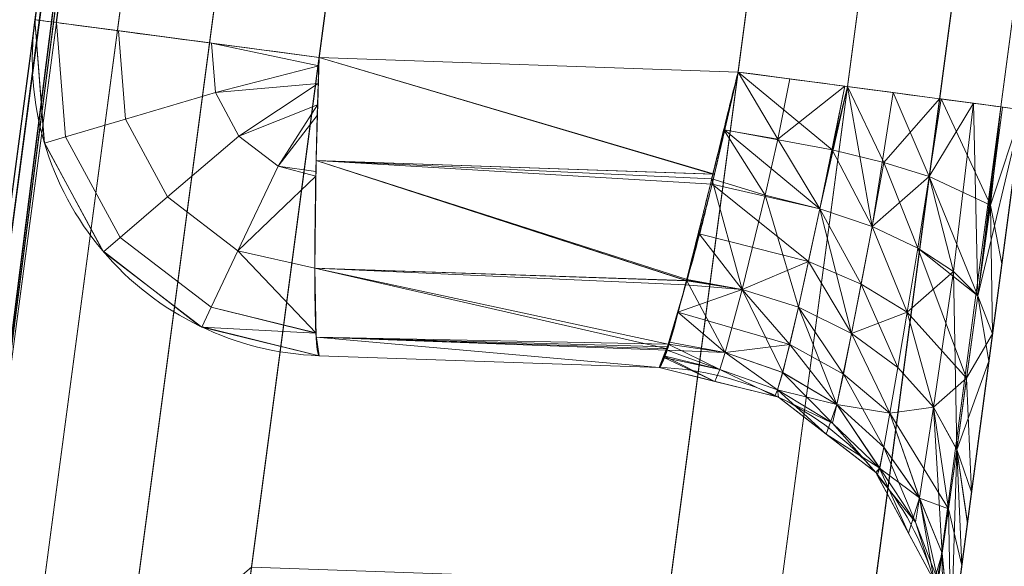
# Model space of a CAD drawing. Header units: millimetres. Extents: x -72 to 72, y -145 to 145.
# Tile 297 of 522: x -55.843 to -54.849, y 15.851 to 16.403. Entities that reach past the tile are written whole.
import ezdxf

# ---------------------------------------------------------------- set-up
doc = ezdxf.new("R2010")
doc.units = ezdxf.units.MM
doc.layers.add('1', color=7, linetype='CONTINUOUS')

msp = doc.modelspace()

# ---------------------------------------------------------------- linework, layer by layer
at = {"layer": '1', "color": 163, "linetype": 'Continuous', "lineweight": 13}
for p, q in [((-56.00922, 7.43084, -15.8119), (-52.15257, 36.5, -15.77824)), ((-52.15257, 36.5, -40.22176), (-56.00922, 7.43084, -40.1881)), ((-55.11141, 21.80146, -31.84225), (-55.95125, 15.47122, -31.84225)), ((-55.93935, 15.56095, -23.49908), (-55.11141, 21.80146, -23.49908)), ((-54.39769, 21.7783, -32.1569), (-55.19451, 15.77237, -32.1569)), ((-55.18612, 15.83563, -23.18443), (-54.39769, 21.7783, -23.18443)), ((-55.61932, 15.77237, -32.14206), (-54.82448, 21.7634, -32.14206)), ((-54.82448, 21.7634, -23.19927), (-55.60897, 15.8504, -23.19927)), ((-54.90758, 15.73431, -32.45671), (-54.11077, 21.74023, -32.45671)), ((-54.11077, 21.74023, -22.88462), (-54.89919, 15.79756, -22.88462)), ((-55.95125, 15.47122, -30.6951), (-55.44593, 19.28006, -30.6951)), ((-55.44593, 19.28006, -24.5494), (-55.93935, 15.56095, -24.5494)), ((-55.159, 19.24199, -30.39529), (-55.61932, 15.77237, -30.39529)), ((-55.60897, 15.8504, -24.84921), (-55.159, 19.24199, -24.84921)), ((-55.54066, 16.36524, -28.3256), (-55.159, 19.24199, -28.3256)), ((-55.159, 19.24199, -26.83152), (-55.54066, 16.36524, -26.83152)), ((-55.19451, 15.77237, -30.38045), (-54.73615, 19.22722, -30.38045)), ((-54.73615, 19.22722, -24.86405), (-55.18612, 15.83563, -24.86405)), ((-54.73615, 19.22722, -28.34043), (-55.11781, 16.35048, -28.34043)), ((-55.11781, 16.35048, -26.81669), (-54.73615, 19.22722, -26.81669)), ((-54.44922, 19.18916, -30.08064), (-54.90758, 15.73431, -30.08064)), ((-54.89919, 15.79756, -25.16386), (-54.44922, 19.18916, -25.16386)), ((-55.11781, 16.35048, -28.34043), (-55.54066, 16.36524, -28.3256)), ((-55.54066, 16.36524, -26.83152), (-55.11781, 16.35048, -26.81669)), ((-55.19737, 16.05205, -27.11929), (-55.54066, 16.06404, -27.13133)), ((-55.54066, 16.06404, -27.13133), (-55.54066, 16.06404, -28.02578)), ((-55.54066, 16.06404, -28.02578), (-55.19737, 16.05205, -28.03783)), ((-55.19737, 16.05205, -28.03783), (-55.19737, 16.05205, -27.11929))]:
    msp.add_line(p, q, dxfattribs=at)
at = {"layer": '1', "color": 163, "linetype": 'Continuous', "lineweight": 13, "extrusion": (0, 0, -1)}
for centre, radius in [((0, 0, 144.00463), 61.01805), ((0, 0, 147), 60.91421), ((0, 0, 145), 60), ((0, 0, 146), 59.5), ((0, 0, 124.36979), 56.39529)]:
    msp.add_circle(centre, radius, dxfattribs=at)
at = {"layer": '1', "color": 163, "linetype": 'Continuous', "lineweight": 13}
for centre, radius in [((0, 0, -145), 60.44338), ((0, 0, -146.70711), 60.20711), ((0, 0, -146), 60)]:
    msp.add_circle(centre, radius, dxfattribs=at)
for centre, radius, start, end in [((0, 0, -142.50508), 63.56377, 137.72131, 170.379145), ((-55.20784, 15.75223, -28.03783), 0.3, 352.44261, 88), ((-55.20784, 15.75223, -27.11929), 0.3, 352.44261, 88)]:
    msp.add_arc(centre, radius, start, end, dxfattribs=at)
at = {"layer": '1', "color": 163, "linetype": 'Continuous', "lineweight": 13, "extrusion": (0, 0, -1)}
for centre in [(55.5302, 16.36385, 28.02578), (55.5302, 16.36385, 27.13133)]:
    msp.add_arc(centre, 0.3, 272, 7.55739, dxfattribs=at)
at = {"layer": '1', "color": 163, "linetype": 'Continuous', "lineweight": 13, "extrusion": (0.131519, 0.991314, -2.08648e-16)}
for centre, start, end in [((57.2, -28.02578, 8.91842), 272.01753, 0), ((56.8, -26.51687, 8.9594), 180, 267.98247)]:
    msp.add_arc(centre, 0.3, start, end, dxfattribs=at)
at = {"layer": '1', "color": 163, "linetype": 'Continuous', "lineweight": 13, "extrusion": (-0.131519, -0.991314, -1.94853e-16)}
msp.add_arc((-57.2, -27.13133, -8.91842), 0.3, 92.01753, 180, dxfattribs=at)
at = {"layer": '1', "color": 163, "linetype": 'Continuous', "lineweight": 13, "extrusion": (-0.998777, 0.034878, 0.03504)}
msp.add_arc((-14.41591, -29.97318, 55.051), 0.3, 269.80466, 360, dxfattribs=at)
at = {"layer": '1', "color": 163, "linetype": 'Continuous', "lineweight": 13, "extrusion": (-0.998777, 0.034878, -0.03504)}
msp.add_arc((-14.41591, -25.15007, 56.98371), 0.3, 0, 90.19534, dxfattribs=at)
at = {"layer": '1', "color": 163, "linetype": 'Continuous', "lineweight": 13, "extrusion": (-0.131519, -0.991314, -1.1263e-14)}
msp.add_arc((-56.8, -28.64025, -8.9594), 0.3, 0, 87.98247, dxfattribs=at)
at = {"layer": '1', "color": 163, "linetype": 'Continuous', "lineweight": 13, "extrusion": (-0.991314, 0.131519, -1.38778e-17)}
for centre, major_axis, start_param, end_param in [((-54.83116, 16.31037, -28.03987), (-0.07459, -0.56225, 0.20534), 4.363315, 5.937521), ((-54.83116, 16.31037, -27.11724), (-0.07459, -0.56225, -0.20534), 0.345665, 1.91987)]:
    msp.add_ellipse(centre, major_axis=major_axis, ratio=0.994688, start_param=start_param, end_param=end_param, dxfattribs=at)
at = {"layer": '1', "color": 163, "linetype": 'Continuous', "lineweight": 13}
for points, knots in [([(-55.85495, 7.40745, -13.2876), (-55.82645, 7.57732, -13.23982), (-55.76854, 7.9149, -13.13734), (-55.6492, 8.58291, -12.91187), (-55.43158, 9.73691, -12.47957), (-55.09527, 11.35428, -11.79578), (-54.6482, 13.26388, -10.92701), (-54.15584, 15.14867, -10.02887), (-53.61637, 17.01449, -9.1185), (-53.02914, 18.86358, -8.2035), (-52.39393, 20.69768, -7.29037), (-51.71059, 22.51872, -6.38596), (-50.97869, 24.32681, -5.49349), (-49.93589, 26.71751, -4.31984), (-48.50419, 29.66625, -2.89087), (-46.57229, 33.13358, -1.25785), (-45.1344, 35.38883, -0.24202), (-44.37605, 36.50001, 0.24292)], [0, 0, 0, 0, 0.015625, 0.03125, 0.0625, 0.125, 0.1875, 0.25, 0.3125, 0.375, 0.4375, 0.5, 0.5625, 0.625, 0.75, 0.875, 1, 1, 1, 1]), ([(-51.58128, 36.4999, -45.00716), (-51.65224, 36.23769, -44.85745), (-51.78978, 35.70877, -44.56354), (-51.9829, 34.89774, -44.15052), (-52.16288, 34.06316, -43.77744), (-52.30136, 33.34414, -43.52136), (-52.40472, 32.75228, -43.36463), (-52.50019, 32.16552, -43.24975), (-52.56697, 31.70606, -43.20913), (-52.60983, 31.38293, -43.20913), (-52.65268, 31.06006, -43.20862), (-52.73428, 30.44508, -43.20783), (-52.97701, 28.6155, -43.20576), (-53.3442, 25.84808, -43.20233), (-53.83378, 22.15817, -43.19788), (-54.32335, 18.46827, -43.19342), (-54.81293, 14.77837, -43.18891), (-55.22087, 11.70344, -43.18546), (-55.54733, 9.24352, -43.18197), (-55.71051, 8.01355, -43.18051), (-55.79205, 7.39856, -43.18016)], [0, 0, 0, 0, 0.03125, 0.0625, 0.09375, 0.125, 0.140625, 0.15625, 0.185938, 0.1875, 0.189062, 0.21875, 0.25, 0.375, 0.5, 0.625, 0.75, 0.875, 0.9375, 1, 1, 1, 1]), ([(-56.5, 0, 18.81482), (-56.5, 0.85253, 18.81482), (-56.43969, 2.55754, 18.79919), (-56.08016, 5.94974, 18.70925), (-55.18827, 10.12383, 18.49387), (-53.45218, 14.92967, 18.08973), (-51.11648, 19.46228, 17.55493), (-48.25431, 23.65957, 16.89615), (-44.94083, 27.49542, 16.14452), (-41.24778, 30.94825, 15.33191), (-38.57396, 32.99249, 14.75639), (-37.19421, 33.94961, 14.46203)], [0, 0, 0, 0, 0.0625, 0.125, 0.25, 0.375, 0.5, 0.625, 0.75, 0.875, 1, 1, 1, 1]), ([(-43.49406, 28.81303, 9.62045), (-43.92215, 28.4025, 9.2513), (-44.75405, 27.57479, 8.49252), (-46.32434, 25.89358, 6.90504), (-48.11792, 23.74553, 4.81046), (-49.69541, 21.5428, 2.60286), (-50.83088, 19.75379, 0.78043), (-51.61967, 18.40079, -0.61265), (-52.34854, 17.03389, -2.02456), (-53.01897, 15.65157, -3.45037), (-53.59199, 14.34418, -4.80079), (-53.96342, 13.40865, -5.76993), (-54.17204, 12.85176, -6.34834), (-54.3767, 12.29306, -6.92639), (-54.70502, 11.34015, -7.89423), (-55.12465, 9.9612, -9.22974), (-55.45618, 8.68664, -10.37814), (-55.66777, 7.74677, -11.13128), (-55.78349, 7.18822, -11.53517), (-55.83992, 6.89855, -11.72214), (-55.86788, 6.75016, -11.80996)], [0, 0, 0, 0, 0.0625, 0.125, 0.25, 0.375, 0.4375, 0.5, 0.5625, 0.625, 0.6875, 0.738281, 0.75, 0.761719, 0.8125, 0.875, 0.9375, 0.96875, 0.984375, 1, 1, 1, 1])]:
    msp.add_open_spline(points, degree=3, knots=knots, dxfattribs=at)
for points in [[(-55.11781, 16.35048, -28.34043), (-55.12231, 16.33101, -28.34036), (-55.13122, 16.2921, -28.33635), (-55.1443, 16.23594, -28.31908), (-55.15704, 16.1842, -28.29106), (-55.16959, 16.13884, -28.25354), (-55.18058, 16.10143, -28.20766), (-55.18881, 16.07331, -28.15506), (-55.1945, 16.05597, -28.09768), (-55.19667, 16.05202, -28.05779), (-55.19737, 16.05205, -28.03783)], [(-55.19737, 16.05205, -27.11929), (-55.19667, 16.05202, -27.09933), (-55.19417, 16.05595, -27.05946), (-55.18791, 16.07324, -27.00212), (-55.17982, 16.10135, -26.9495), (-55.17015, 16.13895, -26.90349), (-55.1587, 16.18455, -26.86591), (-55.14592, 16.23632, -26.83797), (-55.13229, 16.29236, -26.82077), (-55.1227, 16.33111, -26.81677), (-55.11781, 16.35048, -26.81669)]]:
    msp.add_open_spline(points, degree=3, dxfattribs=at)
for points in [[(-70.21337, 46.85711, -147), (-64.8, 0, -147), (-60.91421, 0, -147), (-55.6479, 24.77604, -147)], [(-56.89024, 41.52245, -163), (-52.44119, 40.07687, -163), (-55.84103, -40.98786, -163), (-62.3, 0, -163)], [(-51.26524, -40.01524, -163), (-55.84103, -40.98786, -163), (-52.44119, 40.07687, -163)], [(-54.11678, 14.93555, -10.0386), (-52.15257, 36.5, -15.77824), (-56.00922, 7.43084, -15.8119)], [(-54.00697, 20.85279, -43.1963), (-56.00922, 7.43084, -40.1881), (-52.15257, 36.5, -40.22176)], [(-56.00922, 7.43084, -15.8119), (-52.15257, 36.5, -15.77824), (-55.15611, 13.86105, -22.9419), (-55.19018, 13.60427, -22.88462)], [(-55.72726, 9.55609, -32.51549), (-55.69746, 9.78065, -32.38439), (-52.15257, 36.5, -40.22176), (-56.00922, 7.43084, -40.1881)], [(-52.15257, 36.5, -40.22176), (-55.69746, 9.78065, -32.38439), (-55.38908, 12.10504, -32.3999), (-55.3554, 12.35897, -32.45671)], [(-52.15257, 36.5, -40.22176), (-55.3554, 12.35897, -32.45671), (-55.19018, 13.60427, -32.45671)], [(-55.19018, 13.60427, -32.45671), (-55.16926, 13.76197, -32.43579), (-52.15257, 36.5, -40.22176)], [(-55.16926, 13.76197, -32.43579), (-55.1386, 13.99304, -32.31465), (-52.15257, 36.5, -40.22176)], [(-52.15257, 36.5, -15.77824), (-55.12889, 14.06624, -23.10051), (-55.15611, 13.86105, -22.9419)], [(-52.15257, 36.5, -40.22176), (-55.1386, 13.99304, -32.31465), (-54.94155, 15.47833, -32.39945), (-54.90758, 15.73431, -32.45671)], [(-54.89919, 15.79756, -22.88462), (-54.91982, 15.6421, -22.90527), (-55.12889, 14.06624, -23.10051), (-52.15257, 36.5, -15.77824)], [(-52.15257, 36.5, -40.22176), (-54.90758, 15.73431, -32.45671), (-54.11077, 21.74023, -32.45671)], [(-52.15257, 36.5, -15.77824), (-54.11077, 21.74023, -22.88462), (-54.89919, 15.79756, -22.88462)], [(-48.70857, 35.38885, -146.7071), (-58.89144, 12.51776, -146.7071), (-58.19978, 12.37075, -146), (-48.13651, 34.97322, -146)], [(-48.54102, 35.26711, -145), (-48.54102, 35.26711, -146), (-58.68886, 12.4747, -146), (-58.68886, 12.4747, -145)], [(-55.04784, 31.78189, -142.50508), (-54.2181, 31.30283, -142.67991), (-61.03601, 13.93107, -142.67991), (-61.9701, 14.14427, -142.50508)], [(-61.03601, 13.93107, -142.67991), (-54.2181, 31.30283, -142.67991), (-53.37788, 30.81774, -143.2514), (-60.09014, 13.71518, -143.2514)], [(-59.4882, 13.57779, -144.00463), (-60.09014, 13.71518, -143.2514), (-53.37788, 30.81774, -143.2514), (-52.84319, 30.50903, -144.00463)], [(-60.68379, 6.37812, -144.00463), (-52.84319, 30.50903, -144.00463), (-52.3455, 30.22169, -145), (-60.11226, 6.31805, -145)], [(-48.83975, 28.19764, -124.36979), (-63.87515, 24.81897, -124.58156), (-63.02555, 11.36565, -124.52)], [(-63.02555, 11.36565, -124.52), (-55.53851, 9.79294, -124.36979), (-48.83975, 28.19764, -124.36979)], [(-58.68886, 12.4747, -146), (-54.81273, 24.4042, -146), (-54.35595, 24.20083, -146), (-58.19978, 12.37075, -146)], [(-55.11141, 21.80146, -31.84225), (-55.95125, 15.47122, -31.84225), (-55.95128, 15.47099, -31.83029)], [(-55.95128, 15.47099, -31.83029), (-55.95128, 15.47099, -30.70706), (-55.44592, 19.28006, -30.6951), (-55.11141, 21.80146, -31.84225)], [(-55.94466, 15.47901, -31.89948), (-55.95125, 15.47122, -31.84225), (-55.11141, 21.80146, -31.84225)], [(-55.92573, 15.49752, -31.95461), (-55.94466, 15.47901, -31.89948), (-55.11141, 21.80146, -31.84225)], [(-55.93938, 15.56073, -24.53781), (-55.93938, 15.56073, -23.51067), (-55.11141, 21.80146, -23.49908), (-55.44592, 19.28006, -24.5494)], [(-55.93938, 15.56073, -23.51067), (-55.93935, 15.56095, -23.49908), (-55.11141, 21.80146, -23.49908)], [(-55.11141, 21.80146, -23.49908), (-55.93935, 15.56095, -23.49908), (-55.93279, 15.56844, -23.44185)], [(-55.11141, 21.80146, -23.49908), (-55.93279, 15.56844, -23.44185), (-55.91396, 15.58624, -23.38672)], [(-55.11141, 21.80146, -31.84225), (-55.08976, 21.79859, -31.95461), (-55.92573, 15.49752, -31.95461)], [(-55.92573, 15.49752, -31.95461), (-55.08976, 21.79859, -31.95461), (-55.02797, 21.79039, -32.05061), (-55.85409, 15.56362, -32.05061)], [(-55.91396, 15.58624, -23.38672), (-55.08976, 21.79859, -23.38672), (-55.11141, 21.80146, -23.49908)], [(-55.84266, 15.64978, -23.29072), (-55.02797, 21.79039, -23.29072), (-55.08976, 21.79859, -23.38672), (-55.91396, 15.58624, -23.38672)], [(-55.85409, 15.56362, -32.05061), (-55.02797, 21.79039, -32.05061), (-54.93504, 21.77806, -32.11628), (-55.74674, 15.65991, -32.11628)], [(-55.73581, 15.74232, -23.22504), (-54.93504, 21.77806, -23.22504), (-55.02797, 21.79039, -23.29072), (-55.84266, 15.64978, -23.29072)], [(-55.74674, 15.65991, -32.11628), (-54.93504, 21.77806, -32.11628), (-54.82448, 21.7634, -32.14206), (-55.61932, 15.77237, -32.14206)], [(-55.60897, 15.8504, -23.19927), (-54.82448, 21.7634, -23.19927), (-54.93504, 21.77806, -23.22504), (-55.73581, 15.74232, -23.22504)], [(-54.39769, 21.7783, -32.1569), (-55.19451, 15.77237, -32.1569), (-55.61932, 15.77237, -32.14206), (-54.82448, 21.7634, -32.14206)], [(-55.18612, 15.83563, -23.18443), (-54.39769, 21.7783, -23.18443), (-54.82448, 21.7634, -23.19927), (-55.60897, 15.8504, -23.19927)], [(-55.19451, 15.77237, -32.1569), (-54.39769, 21.7783, -32.1569), (-54.28714, 21.76363, -32.18267), (-55.08396, 15.75771, -32.18267)], [(-54.39769, 21.7783, -23.18443), (-55.18612, 15.83563, -23.18443), (-55.07556, 15.82096, -23.15865), (-54.28714, 21.76363, -23.15865)], [(-55.08396, 15.75771, -32.18267), (-54.28714, 21.76363, -32.18267), (-54.1942, 21.7513, -32.24834), (-54.99102, 15.74538, -32.24834)], [(-54.28714, 21.76363, -23.15865), (-55.07556, 15.82096, -23.15865), (-54.98263, 15.80863, -23.09298), (-54.1942, 21.7513, -23.09298)], [(-54.99102, 15.74538, -32.24834), (-54.1942, 21.7513, -32.24834), (-54.13241, 21.7431, -32.34435), (-54.92923, 15.73718, -32.34435)], [(-54.1942, 21.7513, -23.09298), (-54.98263, 15.80863, -23.09298), (-54.92084, 15.80044, -22.99698), (-54.13241, 21.7431, -22.99698)], [(-54.92923, 15.73718, -32.34435), (-54.13241, 21.7431, -32.34435), (-54.11077, 21.74023, -32.45671), (-54.90758, 15.73431, -32.45671)], [(-54.13241, 21.7431, -22.99698), (-54.92084, 15.80044, -22.99698), (-54.89919, 15.79756, -22.88462), (-54.11077, 21.74023, -22.88462)], [(-54.00697, 20.85279, -43.1963), (-55.75953, 7.64372, -43.18044), (-55.79206, 7.39856, -43.18013), (-56.00922, 7.43084, -40.1881)], [(-55.75953, 7.64372, -43.18044), (-54.00697, 20.85279, -43.1963), (-49.60474, 20.81411, -59.44876)], [(-49.60474, 20.81411, -59.44876), (-52.65081, 4.02761, -59.44648), (-55.75953, 7.64372, -43.18044)], [(-55.16127, 9.79081, 18.48951), (-50.99883, 19.45605, 17.52767), (-53.35225, 14.88496, 10.82684)], [(-55.95128, 15.47099, -30.70706), (-55.95125, 15.47122, -30.6951), (-55.44592, 19.28006, -30.6951)], [(-55.44592, 19.28006, -30.6951), (-55.95125, 15.47122, -30.6951), (-55.94466, 15.47901, -30.63787)], [(-55.44592, 19.28006, -30.6951), (-55.94466, 15.47901, -30.63787), (-55.92573, 15.49752, -30.58274)], [(-55.44592, 19.28006, -24.5494), (-55.93935, 15.56095, -24.5494), (-55.93938, 15.56073, -24.53781)], [(-55.93279, 15.56844, -24.60663), (-55.93935, 15.56095, -24.5494), (-55.44592, 19.28006, -24.5494)], [(-55.91396, 15.58624, -24.66176), (-55.93279, 15.56844, -24.60663), (-55.44592, 19.28006, -24.5494)], [(-55.92573, 15.49752, -30.58274), (-55.42428, 19.27719, -30.58274), (-55.44592, 19.28006, -30.6951)], [(-55.85409, 15.56362, -30.48673), (-55.36249, 19.26899, -30.48673), (-55.42428, 19.27719, -30.58274), (-55.92573, 15.49752, -30.58274)], [(-55.44592, 19.28006, -24.5494), (-55.42428, 19.27719, -24.66176), (-55.91396, 15.58624, -24.66176)], [(-55.91396, 15.58624, -24.66176), (-55.42428, 19.27719, -24.66176), (-55.36249, 19.26899, -24.75776), (-55.84266, 15.64978, -24.75776)], [(-55.82759, 16.40331, -28.02578), (-55.44592, 19.28006, -28.02578), (-55.42428, 19.27719, -28.13814), (-55.80594, 16.40044, -28.13814)], [(-55.44592, 19.28006, -27.13133), (-55.82759, 16.40331, -27.13133), (-55.80594, 16.40044, -27.01897), (-55.42428, 19.27719, -27.01897)], [(-55.44592, 19.28006, -28.02578), (-55.82759, 16.40331, -28.02578), (-55.82759, 16.40331, -27.13133), (-55.44592, 19.28006, -27.13133)], [(-55.80594, 16.40044, -28.13814), (-55.42428, 19.27719, -28.13814), (-55.36249, 19.26899, -28.23415), (-55.74415, 16.39224, -28.23415)], [(-55.42428, 19.27719, -27.01897), (-55.80594, 16.40044, -27.01897), (-55.74415, 16.39224, -26.92297), (-55.36249, 19.26899, -26.92297)], [(-55.74674, 15.65991, -30.42106), (-55.26955, 19.25666, -30.42106), (-55.36249, 19.26899, -30.48673), (-55.85409, 15.56362, -30.48673)], [(-55.84266, 15.64978, -24.75776), (-55.36249, 19.26899, -24.75776), (-55.26955, 19.25666, -24.82343), (-55.73581, 15.74232, -24.82343)], [(-55.74415, 16.39224, -28.23415), (-55.36249, 19.26899, -28.23415), (-55.26955, 19.25666, -28.29982), (-55.65122, 16.37991, -28.29982)], [(-55.36249, 19.26899, -26.92297), (-55.74415, 16.39224, -26.92297), (-55.65122, 16.37991, -26.8573), (-55.26955, 19.25666, -26.8573)], [(-55.61932, 15.77237, -30.39529), (-55.159, 19.24199, -30.39529), (-55.26955, 19.25666, -30.42106), (-55.74674, 15.65991, -30.42106)], [(-55.73581, 15.74232, -24.82343), (-55.26955, 19.25666, -24.82343), (-55.159, 19.24199, -24.84921), (-55.60897, 15.8504, -24.84921)], [(-55.65122, 16.37991, -28.29982), (-55.26955, 19.25666, -28.29982), (-55.159, 19.24199, -28.3256), (-55.54067, 16.36524, -28.3256)], [(-55.26955, 19.25666, -26.8573), (-55.65122, 16.37991, -26.8573), (-55.54067, 16.36524, -26.83152), (-55.159, 19.24199, -26.83152)], [(-55.61932, 15.77237, -30.39529), (-55.19451, 15.77237, -30.38045), (-54.73615, 19.22723, -30.38045), (-55.159, 19.24199, -30.39529)], [(-54.73615, 19.22723, -24.86405), (-55.18612, 15.83563, -24.86405), (-55.60897, 15.8504, -24.84921), (-55.159, 19.24199, -24.84921)], [(-55.11781, 16.35048, -28.34043), (-55.54067, 16.36524, -28.3256), (-55.159, 19.24199, -28.3256), (-54.73615, 19.22723, -28.34043)], [(-54.73615, 19.22723, -26.81668), (-55.159, 19.24199, -26.83152), (-55.54067, 16.36524, -26.83152), (-55.11781, 16.35048, -26.81668)], [(-54.73615, 19.22723, -30.38045), (-55.19451, 15.77237, -30.38045), (-55.08396, 15.75771, -30.35467), (-54.62559, 19.21256, -30.35467)], [(-55.18612, 15.83563, -24.86405), (-54.73615, 19.22723, -24.86405), (-54.62559, 19.21256, -24.88983), (-55.07556, 15.82096, -24.88983)], [(-55.11781, 16.35048, -28.34043), (-54.73615, 19.22723, -28.34043), (-54.62559, 19.21256, -28.36621), (-55.00726, 16.33581, -28.36621)], [(-54.73615, 19.22723, -26.81668), (-55.11781, 16.35048, -26.81668), (-55.00726, 16.33581, -26.79091), (-54.62559, 19.21256, -26.79091)], [(-54.62559, 19.21256, -30.35467), (-55.08396, 15.75771, -30.35467), (-54.99102, 15.74538, -30.289), (-54.53266, 19.20023, -30.289)], [(-55.07556, 15.82096, -24.88983), (-54.62559, 19.21256, -24.88983), (-54.53266, 19.20023, -24.9555), (-54.98263, 15.80863, -24.9555)], [(-55.00726, 16.33581, -28.36621), (-54.62559, 19.21256, -28.36621), (-54.53266, 19.20023, -28.43188), (-54.91432, 16.32348, -28.43188)], [(-54.62559, 19.21256, -26.79091), (-55.00726, 16.33581, -26.79091), (-54.91432, 16.32348, -26.72524), (-54.53266, 19.20023, -26.72524)], [(-54.53266, 19.20023, -30.289), (-54.99102, 15.74538, -30.289), (-54.92923, 15.73718, -30.193), (-54.47087, 19.19203, -30.193)], [(-54.98263, 15.80863, -24.9555), (-54.53266, 19.20023, -24.9555), (-54.47087, 19.19203, -25.0515), (-54.92084, 15.80044, -25.0515)], [(-54.47087, 19.19203, -30.193), (-54.92923, 15.73718, -30.193), (-54.90758, 15.73431, -30.08064), (-54.44922, 19.18916, -30.08064)], [(-54.92084, 15.80044, -25.0515), (-54.47087, 19.19203, -25.0515), (-54.44922, 19.18916, -25.16386), (-54.89919, 15.79756, -25.16386)], [(-54.91432, 16.32348, -28.43188), (-54.53266, 19.20023, -28.43188), (-54.47087, 19.19203, -28.52788), (-54.85253, 16.31528, -28.52788)], [(-54.53266, 19.20023, -26.72524), (-54.91432, 16.32348, -26.72524), (-54.85253, 16.31528, -26.62923), (-54.47087, 19.19203, -26.62923)], [(-54.85253, 16.31528, -28.52788), (-54.47087, 19.19203, -28.52788), (-54.44922, 19.18916, -28.64025), (-54.83089, 16.31241, -28.64025)], [(-54.47087, 19.19203, -26.62923), (-54.85253, 16.31528, -26.62923), (-54.83089, 16.31241, -26.51687), (-54.44922, 19.18916, -26.51687)], [(-54.83089, 16.31241, -28.64025), (-54.44922, 19.18916, -28.64025), (-54.44922, 19.18916, -30.08064), (-54.90758, 15.73431, -30.08064)], [(-54.89919, 15.79756, -25.16386), (-54.44922, 19.18916, -25.16386), (-54.44922, 19.18916, -26.51687), (-54.83089, 16.31241, -26.51687)], [(-54.13154, 0, -123.88345), (-51.48215, 16.72756, -123.88345), (-53.63511, 17.4271, -124.36979), (-56.39528, 0, -124.36979)], [(-55.81788, 16.27877, -28.02578), (-55.82759, 16.40331, -28.02578), (-55.80568, 16.4004, -28.1388), (-55.79668, 16.28504, -28.1388)], [(-55.82759, 16.40331, -27.13133), (-55.82759, 16.40331, -28.02578), (-55.81809, 16.27949, -28.02578), (-55.81809, 16.27949, -27.13133)], [(-55.79668, 16.28504, -27.01832), (-55.80568, 16.4004, -27.01832), (-55.82759, 16.40331, -27.13133), (-55.81788, 16.27877, -27.13133)], [(-55.79668, 16.28504, -28.1388), (-55.80568, 16.4004, -28.1388), (-55.74318, 16.39211, -28.23516), (-55.73623, 16.30292, -28.23516)], [(-55.73623, 16.30292, -26.92196), (-55.74318, 16.39211, -26.92196), (-55.80568, 16.4004, -27.01832), (-55.79668, 16.28504, -27.01832)], [(-55.73623, 16.30292, -28.23516), (-55.74318, 16.39211, -28.23516), (-55.6493, 16.37966, -28.30067), (-55.64541, 16.32978, -28.30067)], [(-55.64541, 16.32978, -26.85645), (-55.6493, 16.37966, -26.85645), (-55.74318, 16.39211, -26.92196), (-55.73623, 16.30292, -26.92196)], [(-55.6493, 16.37966, -28.30067), (-55.54067, 16.36524, -28.3256), (-55.54094, 16.35662, -28.32478)], [(-55.54094, 16.35662, -28.32478), (-55.64541, 16.32978, -28.30067), (-55.6493, 16.37966, -28.30067)], [(-55.6493, 16.37966, -26.85645), (-55.64541, 16.32978, -26.85645), (-55.54094, 16.35662, -26.83234)], [(-55.54094, 16.35662, -26.83234), (-55.54067, 16.36524, -26.83152), (-55.6493, 16.37966, -26.85645)], [(-55.14173, 16.24749, -28.3196), (-55.54366, 16.26117, -28.30734), (-55.54067, 16.36524, -28.3256)], [(-55.54067, 16.36524, -26.83152), (-55.54366, 16.26117, -26.84978), (-55.14325, 16.24735, -26.83658)], [(-55.54067, 16.36524, -28.3256), (-55.11781, 16.35048, -28.34043), (-55.14173, 16.24749, -28.3196)], [(-55.14325, 16.24735, -26.83658), (-55.11781, 16.35048, -26.81668), (-55.54067, 16.36524, -26.83152)], [(-55.64541, 16.32978, -28.30067), (-55.54094, 16.35662, -28.32478), (-55.5415, 16.33886, -28.32308)], [(-55.5415, 16.33886, -26.83403), (-55.54094, 16.35662, -26.83234), (-55.64541, 16.32978, -26.85645)], [(-55.11781, 16.35048, -26.81668), (-55.13223, 16.29202, -26.82796), (-55.0777, 16.28253, -26.8173)], [(-55.02288, 16.27177, -28.35653), (-55.1314, 16.29197, -28.3286), (-55.11781, 16.35048, -28.34043)], [(-55.11781, 16.35048, -28.34043), (-55.01013, 16.33619, -28.36554), (-55.02288, 16.27177, -28.35653)], [(-55.0777, 16.28253, -26.8173), (-55.06552, 16.34354, -26.80449), (-55.11781, 16.35048, -26.81668)], [(-55.5415, 16.33886, -28.32308), (-55.62155, 16.28581, -28.30067), (-55.64541, 16.32978, -28.30067)], [(-55.64541, 16.32978, -26.85645), (-55.62155, 16.28581, -26.85645), (-55.5415, 16.33886, -26.83403)], [(-55.62155, 16.28581, -28.30067), (-55.5415, 16.33886, -28.32308), (-55.54217, 16.31739, -28.32104)], [(-55.54217, 16.31739, -26.83608), (-55.5415, 16.33886, -26.83403), (-55.62155, 16.28581, -26.85645)], [(-55.01014, 16.33619, -26.79158), (-55.06552, 16.34354, -26.80449), (-55.0777, 16.28253, -26.8173)], [(-55.69355, 16.22429, -28.23516), (-55.73623, 16.30292, -28.23516), (-55.64541, 16.32978, -28.30067), (-55.62155, 16.28581, -28.30067)], [(-55.62155, 16.28581, -26.85645), (-55.64541, 16.32978, -26.85645), (-55.73623, 16.30292, -26.92196), (-55.69355, 16.22429, -26.92196)], [(-55.0777, 16.28253, -26.8173), (-55.03517, 16.21238, -26.82127), (-55.01014, 16.33619, -26.79158)], [(-55.00726, 16.33581, -26.79091), (-55.01014, 16.33619, -26.79158), (-55.03517, 16.21238, -26.82127)], [(-55.00726, 16.33581, -26.79091), (-55.03517, 16.21238, -26.82127), (-54.98255, 16.19435, -26.795)], [(-55.02288, 16.27177, -28.35653), (-55.01013, 16.33619, -28.36554), (-55.00726, 16.33581, -28.36621)], [(-54.97072, 16.25902, -28.38477), (-55.02288, 16.27177, -28.35653), (-55.00726, 16.33581, -28.36621)], [(-55.00726, 16.33581, -28.36621), (-54.91432, 16.32348, -28.43188), (-54.97072, 16.25902, -28.38477)], [(-54.98255, 16.19435, -26.795), (-54.96135, 16.32972, -26.75847), (-55.00726, 16.33581, -26.79091)], [(-54.96135, 16.32972, -26.75847), (-54.98255, 16.19435, -26.795), (-54.92482, 16.24493, -26.73333)], [(-54.92482, 16.24493, -26.73333), (-54.91432, 16.32348, -26.72524), (-54.96135, 16.32972, -26.75847)], [(-54.91432, 16.32348, -28.43188), (-54.92481, 16.24493, -28.4238), (-54.97072, 16.25902, -28.38477)], [(-54.92482, 16.24493, -26.73333), (-54.91281, 16.32328, -26.72289), (-54.91432, 16.32348, -26.72524)], [(-54.91281, 16.32328, -26.72289), (-54.92482, 16.24493, -26.73333), (-54.86303, 16.21617, -26.63267)], [(-54.91432, 16.32348, -28.43188), (-54.9128, 16.32328, -28.43424), (-54.92481, 16.24493, -28.4238)], [(-54.92481, 16.24493, -28.4238), (-54.9128, 16.32328, -28.43424), (-54.88, 16.31892, -28.4852)], [(-54.88, 16.31892, -28.4852), (-54.9002, 16.1489, -28.44395), (-54.92481, 16.24493, -28.4238)], [(-54.86303, 16.21617, -26.63267), (-54.85253, 16.31528, -26.62923), (-54.91281, 16.32328, -26.72289)], [(-54.87565, 16.12439, -28.49425), (-54.9002, 16.1489, -28.44395), (-54.88, 16.31892, -28.4852)], [(-54.88, 16.31892, -28.4852), (-54.85253, 16.31528, -28.52788), (-54.87565, 16.12439, -28.49425)], [(-55.54217, 16.31739, -28.32104), (-55.58185, 16.25537, -28.30067), (-55.62155, 16.28581, -28.30067)], [(-55.62155, 16.28581, -26.85645), (-55.58185, 16.25537, -26.85645), (-55.54217, 16.31739, -26.83608)], [(-55.58185, 16.25537, -28.30067), (-55.54217, 16.31739, -28.32104), (-55.54252, 16.3066, -28.32001)], [(-55.54252, 16.3066, -26.83711), (-55.54217, 16.31739, -26.83608), (-55.58185, 16.25537, -26.85645)], [(-54.90758, 15.73431, -30.08064), (-54.92838, 15.57756, -30.10146), (-54.86457, 16.05848, -28.58344), (-54.83089, 16.31241, -28.64025)], [(-54.83089, 16.31241, -26.51687), (-54.85151, 16.15695, -26.53752), (-54.89919, 15.79756, -25.16386)], [(-54.85253, 16.31528, -28.52788), (-54.85095, 16.31507, -28.53612), (-54.87565, 16.12439, -28.49425)], [(-54.87565, 16.12439, -28.49425), (-54.85095, 16.31507, -28.53612), (-54.83089, 16.31241, -28.64025)], [(-54.83089, 16.31241, -28.64025), (-54.86457, 16.05848, -28.58344), (-54.87565, 16.12439, -28.49425)], [(-54.83089, 16.31241, -26.51687), (-54.85253, 16.31528, -26.62923), (-54.86303, 16.21617, -26.63267)], [(-54.86303, 16.21617, -26.63267), (-54.85151, 16.15695, -26.53752), (-54.83089, 16.31241, -26.51687)], [(-55.74149, 16.18334, -28.1388), (-55.79668, 16.28504, -28.1388), (-55.73623, 16.30292, -28.23516), (-55.69355, 16.22429, -28.23516)], [(-55.69355, 16.22429, -26.92196), (-55.73623, 16.30292, -26.92196), (-55.79668, 16.28504, -27.01832), (-55.74149, 16.18334, -27.01832)], [(-55.58185, 16.25537, -28.30067), (-55.54252, 16.3066, -28.32001), (-55.54389, 16.25017, -28.30307)], [(-55.54389, 16.25017, -26.85405), (-55.54252, 16.3066, -26.83711), (-55.58185, 16.25537, -26.85645)], [(-55.13223, 16.29202, -26.82796), (-55.14441, 16.24264, -26.83748), (-55.09058, 16.22606, -26.83642)], [(-55.03516, 16.21238, -28.33585), (-55.14409, 16.23731, -28.31755), (-55.1314, 16.29197, -28.3286)], [(-55.09058, 16.22606, -26.83642), (-55.0777, 16.28253, -26.8173), (-55.13223, 16.29202, -26.82796)], [(-55.1314, 16.29197, -28.3286), (-55.02288, 16.27177, -28.35653), (-55.03516, 16.21238, -28.33585)], [(-55.81809, 16.27949, -27.13133), (-55.81809, 16.27949, -28.02578), (-55.75926, 16.17013, -28.02578), (-55.75926, 16.17013, -27.13133)], [(-55.75829, 16.16899, -28.02578), (-55.81788, 16.27877, -28.02578), (-55.79668, 16.28504, -28.1388), (-55.74149, 16.18334, -28.1388)], [(-55.74149, 16.18334, -27.01832), (-55.79668, 16.28504, -27.01832), (-55.81788, 16.27877, -27.13133), (-55.75829, 16.16899, -27.13133)], [(-55.62256, 16.16986, -28.23516), (-55.69355, 16.22429, -28.23516), (-55.62155, 16.28581, -28.30067), (-55.58185, 16.25537, -28.30067)], [(-55.58185, 16.25537, -26.85645), (-55.62155, 16.28581, -26.85645), (-55.69355, 16.22429, -26.92196), (-55.62256, 16.16986, -26.92196)], [(-55.0777, 16.28253, -26.8173), (-55.09058, 16.22606, -26.83642), (-55.03517, 16.21238, -26.82127)], [(-54.98254, 16.19435, -28.36213), (-55.03516, 16.21238, -28.33585), (-55.02288, 16.27177, -28.35653)], [(-55.02288, 16.27177, -28.35653), (-54.97072, 16.25902, -28.38477), (-54.98254, 16.19435, -28.36213)], [(-55.16946, 16.13973, -28.25106), (-55.54503, 16.15247, -28.23815), (-55.54366, 16.26117, -28.30734)], [(-55.54366, 16.26117, -26.84978), (-55.54503, 16.15247, -26.91897), (-55.16997, 16.13997, -26.90671)], [(-55.54366, 16.26117, -28.30734), (-55.16908, 16.14104, -28.25301), (-55.16946, 16.13973, -28.25106)], [(-55.54366, 16.26117, -28.30734), (-55.14173, 16.24749, -28.3196), (-55.14409, 16.23731, -28.31755)], [(-55.14409, 16.23731, -28.31755), (-55.16908, 16.14104, -28.25301), (-55.54366, 16.26117, -28.30734)], [(-55.16997, 16.13997, -26.90671), (-55.14441, 16.24264, -26.83748), (-55.54366, 16.26117, -26.84978)], [(-55.14441, 16.24264, -26.83748), (-55.14325, 16.24735, -26.83658), (-55.54366, 16.26117, -26.84978)], [(-54.93649, 16.17275, -28.39886), (-54.98254, 16.19435, -28.36213), (-54.97072, 16.25902, -28.38477)], [(-54.97072, 16.25902, -28.38477), (-54.92481, 16.24493, -28.4238), (-54.93649, 16.17275, -28.39886)], [(-55.62256, 16.16986, -28.23516), (-55.58185, 16.25537, -28.30067), (-55.54395, 16.24515, -28.29973)], [(-55.54395, 16.24515, -26.85738), (-55.58185, 16.25537, -26.85645), (-55.62256, 16.16986, -26.92196)], [(-55.54389, 16.25017, -28.30307), (-55.54395, 16.24515, -28.29973), (-55.58185, 16.25537, -28.30067)], [(-55.58185, 16.25537, -26.85645), (-55.54395, 16.24515, -26.85738), (-55.54389, 16.25017, -26.85405)], [(-55.54395, 16.24515, -28.29973), (-55.54503, 16.15247, -28.23815), (-55.62256, 16.16986, -28.23516)], [(-55.62256, 16.16986, -26.92196), (-55.54503, 16.15247, -26.91897), (-55.54395, 16.24515, -26.85738)], [(-55.14441, 16.24264, -26.83748), (-55.16991, 16.14023, -26.90654), (-55.11356, 16.13087, -26.90425)], [(-55.11356, 16.13087, -26.90425), (-55.09058, 16.22606, -26.83642), (-55.14441, 16.24264, -26.83748)], [(-54.98255, 16.19435, -26.795), (-54.9365, 16.17276, -26.75827), (-54.92482, 16.24493, -26.73333)], [(-54.92482, 16.24493, -26.73333), (-54.9365, 16.17276, -26.75827), (-54.87566, 16.1244, -26.66289)], [(-54.9002, 16.1489, -28.44395), (-54.93649, 16.17275, -28.39886), (-54.92481, 16.24493, -28.4238)], [(-54.87566, 16.1244, -26.66289), (-54.86303, 16.21617, -26.63267), (-54.92482, 16.24493, -26.73333)], [(-55.04657, 16.15908, -28.30438), (-55.15716, 16.18697, -28.2838), (-55.14409, 16.23731, -28.31755)], [(-55.14409, 16.23731, -28.31755), (-55.03516, 16.21238, -28.33585), (-55.04657, 16.15908, -28.30438)], [(-55.64966, 16.11294, -28.1388), (-55.74149, 16.18334, -28.1388), (-55.69355, 16.22429, -28.23516), (-55.62256, 16.16986, -28.23516)], [(-55.62256, 16.16986, -26.92196), (-55.69355, 16.22429, -26.92196), (-55.74149, 16.18334, -27.01832), (-55.64966, 16.11294, -27.01832)], [(-55.09058, 16.22606, -26.83642), (-55.11356, 16.13087, -26.90425), (-55.05684, 16.11299, -26.89354)], [(-55.05684, 16.11299, -26.89354), (-55.03517, 16.21238, -26.82127), (-55.09058, 16.22606, -26.83642)], [(-55.03517, 16.21238, -26.82127), (-55.05684, 16.11299, -26.89354), (-55.00317, 16.08636, -26.87387)], [(-54.99344, 16.1364, -28.32776), (-55.04657, 16.15908, -28.30438), (-55.03516, 16.21238, -28.33585)], [(-55.00317, 16.08636, -26.87387), (-54.98255, 16.19435, -26.795), (-55.03517, 16.21238, -26.82127)], [(-55.03516, 16.21238, -28.33585), (-54.98254, 16.19435, -28.36213), (-54.99344, 16.1364, -28.32776)], [(-54.86303, 16.21617, -26.63267), (-54.87566, 16.1244, -26.66289), (-54.8609, 16.08621, -26.57467)], [(-54.8609, 16.08621, -26.57467), (-54.85151, 16.15695, -26.53752), (-54.86303, 16.21617, -26.63267)], [(-54.94718, 16.10799, -26.79631), (-54.98255, 16.19435, -26.795), (-55.00317, 16.08636, -26.87387)], [(-54.94716, 16.10798, -28.36082), (-54.99344, 16.1364, -28.32776), (-54.98254, 16.19435, -28.36213)], [(-54.94718, 16.10799, -26.79631), (-54.9365, 16.17276, -26.75827), (-54.98255, 16.19435, -26.795)], [(-54.98254, 16.19435, -28.36213), (-54.93649, 16.17275, -28.39886), (-54.94716, 16.10798, -28.36082)], [(-55.65916, 16.09299, -28.02578), (-55.75829, 16.16899, -28.02578), (-55.74149, 16.18334, -28.1388), (-55.64966, 16.11294, -28.1388)], [(-55.64966, 16.11294, -27.01832), (-55.74149, 16.18334, -27.01832), (-55.75829, 16.16899, -27.13133), (-55.65916, 16.09299, -27.13133)], [(-55.11355, 16.13087, -28.25286), (-55.16908, 16.14104, -28.25301), (-55.15716, 16.18697, -28.2838)], [(-55.11355, 16.13087, -28.25286), (-55.15716, 16.18697, -28.2838), (-55.04657, 16.15908, -28.30438)], [(-55.75926, 16.17013, -27.13133), (-55.75926, 16.17013, -28.02578), (-55.66119, 16.09396, -28.02578), (-55.66119, 16.09396, -27.13133)], [(-55.54389, 16.0871, -28.14075), (-55.64966, 16.11294, -28.1388), (-55.62256, 16.16986, -28.23516)], [(-55.62256, 16.16986, -26.92196), (-55.64966, 16.11294, -27.01832), (-55.54389, 16.0871, -27.01636)], [(-55.62256, 16.16986, -28.23516), (-55.54503, 16.15247, -28.23815), (-55.54389, 16.0871, -28.14075)], [(-55.54389, 16.0871, -27.01636), (-55.54503, 16.15247, -26.91897), (-55.62256, 16.16986, -26.92196)], [(-54.9365, 16.17276, -26.75827), (-54.94718, 16.10799, -26.79631), (-54.88712, 16.04142, -26.70988)], [(-54.94716, 16.10798, -28.36082), (-54.93649, 16.17275, -28.39886), (-54.9002, 16.1489, -28.44395)], [(-54.88712, 16.04142, -26.70988), (-54.87566, 16.1244, -26.66289), (-54.9365, 16.17276, -26.75827)], [(-55.54366, 16.08277, -28.12977), (-55.54503, 16.15247, -28.23815), (-55.1882, 16.07571, -28.1557)], [(-55.54503, 16.15247, -28.23815), (-55.16946, 16.13973, -28.25106), (-55.1882, 16.07571, -28.1557)], [(-55.54503, 16.15247, -26.91897), (-55.54366, 16.08277, -27.02735), (-55.18903, 16.07087, -27.0152)], [(-55.18903, 16.07087, -27.0152), (-55.17102, 16.13574, -26.90957), (-55.54503, 16.15247, -26.91897)], [(-55.17102, 16.13574, -26.90957), (-55.16997, 16.13997, -26.90671), (-55.54503, 16.15247, -26.91897)], [(-55.04657, 16.15908, -28.30438), (-55.05684, 16.11299, -28.26357), (-55.11355, 16.13087, -28.25286)], [(-55.00316, 16.08635, -28.28325), (-55.05684, 16.11299, -28.26357), (-55.04657, 16.15908, -28.30438)], [(-55.04657, 16.15908, -28.30438), (-54.99344, 16.1364, -28.32776), (-55.00316, 16.08635, -28.28325)], [(-54.85151, 16.15695, -26.53752), (-54.88212, 15.92623, -26.65866), (-54.93288, 15.54364, -25.10706), (-54.89919, 15.79756, -25.16386)], [(-55.11356, 16.13087, -26.90425), (-55.16991, 16.14023, -26.90654), (-55.17102, 16.13574, -26.90957)], [(-55.11355, 16.13087, -28.25286), (-55.1695, 16.1396, -28.25087), (-55.16908, 16.14104, -28.25301)], [(-54.9002, 16.1489, -28.44395), (-54.92057, 16.01192, -28.34641), (-54.94716, 16.10798, -28.36082)], [(-54.89713, 15.96913, -28.38564), (-54.92057, 16.01192, -28.34641), (-54.9002, 16.1489, -28.44395)], [(-54.9002, 16.1489, -28.44395), (-54.87565, 16.12439, -28.49425), (-54.89713, 15.96913, -28.38564)], [(-55.13072, 16.06713, -28.15478), (-55.1882, 16.07571, -28.1557), (-55.1695, 16.1396, -28.25087)], [(-55.11356, 16.13087, -26.90425), (-55.17102, 16.13574, -26.90957), (-55.17869, 16.10811, -26.95456)], [(-55.17869, 16.10811, -26.95456), (-55.06568, 16.07526, -26.94217), (-55.11356, 16.13087, -26.90425)], [(-55.1695, 16.1396, -28.25087), (-55.11355, 16.13087, -28.25286), (-55.13072, 16.06713, -28.15478)], [(-55.07277, 16.04705, -28.16003), (-55.13072, 16.06713, -28.15478), (-55.11355, 16.13087, -28.25286)], [(-55.06568, 16.07526, -26.94217), (-55.05684, 16.11299, -26.89354), (-55.11356, 16.13087, -26.90425)], [(-55.11355, 16.13087, -28.25286), (-55.05684, 16.11299, -28.26357), (-55.07277, 16.04705, -28.16003)], [(-54.95659, 16.05196, -28.31142), (-55.00316, 16.08635, -28.28325), (-54.99344, 16.1364, -28.32776)], [(-54.99344, 16.1364, -28.32776), (-54.94716, 16.10798, -28.36082), (-54.95659, 16.05196, -28.31142)], [(-54.89713, 15.96913, -28.38564), (-54.87565, 16.12439, -28.49425), (-54.86457, 16.05848, -28.58344)], [(-54.8609, 16.08621, -26.57467), (-54.87566, 16.1244, -26.66289), (-54.88712, 16.04142, -26.70988)], [(-55.65916, 16.09299, -28.02578), (-55.64966, 16.11294, -28.1388), (-55.54384, 16.08669, -28.13872)], [(-55.54384, 16.08669, -27.0184), (-55.64966, 16.11294, -27.01832), (-55.65916, 16.09299, -27.13133)], [(-55.54389, 16.0871, -28.14075), (-55.54384, 16.08669, -28.13872), (-55.64966, 16.11294, -28.1388)], [(-55.64966, 16.11294, -27.01832), (-55.54384, 16.08669, -27.0184), (-55.54389, 16.0871, -27.01636)], [(-55.01798, 16.0149, -28.17048), (-55.07277, 16.04705, -28.16003), (-55.05684, 16.11299, -28.26357)], [(-55.05684, 16.11299, -26.89354), (-55.06568, 16.07526, -26.94217), (-55.01144, 16.04545, -26.92687)], [(-55.05684, 16.11299, -28.26357), (-55.00316, 16.08635, -28.28325), (-55.01798, 16.0149, -28.17048)], [(-55.01144, 16.04545, -26.92687), (-55.00317, 16.08636, -26.87387), (-55.05684, 16.11299, -26.89354)], [(-55.17869, 16.10811, -26.95456), (-55.18715, 16.07765, -27.00415), (-55.13073, 16.06713, -27.00234)], [(-55.06568, 16.07526, -26.94217), (-55.17869, 16.10811, -26.95456), (-55.13073, 16.06713, -27.00234)], [(-55.00317, 16.08636, -26.87387), (-54.9566, 16.05197, -26.8457), (-54.94718, 16.10799, -26.79631)], [(-54.94718, 16.10799, -26.79631), (-54.9566, 16.05197, -26.8457), (-54.92059, 16.01194, -26.81072)], [(-54.92057, 16.01192, -28.34641), (-54.95659, 16.05196, -28.31142), (-54.94716, 16.10798, -28.36082)], [(-54.92059, 16.01194, -26.81072), (-54.88712, 16.04142, -26.70988), (-54.94718, 16.10799, -26.79631)], [(-55.66119, 16.09396, -27.13133), (-55.66119, 16.09396, -28.02578), (-55.54067, 16.06404, -28.02578), (-55.54067, 16.06404, -27.13133)], [(-55.54384, 16.08669, -28.13872), (-55.54067, 16.06404, -28.02578), (-55.65916, 16.09299, -28.02578)], [(-55.65916, 16.09299, -27.13133), (-55.54067, 16.06404, -27.13133), (-55.54384, 16.08669, -27.0184)], [(-55.54366, 16.08277, -28.12977), (-55.18929, 16.0729, -28.14169), (-55.19737, 16.05205, -28.03783)], [(-55.19737, 16.05205, -28.03783), (-55.54067, 16.06404, -28.02578), (-55.54366, 16.08277, -28.12977)], [(-55.1882, 16.07571, -28.1557), (-55.18929, 16.0729, -28.14169), (-55.54366, 16.08277, -28.12977)], [(-55.54366, 16.08277, -27.02735), (-55.54067, 16.06404, -27.13133), (-55.19737, 16.05205, -27.11929)], [(-55.19737, 16.05205, -27.11929), (-55.18942, 16.06947, -27.01748), (-55.54366, 16.08277, -27.02735)], [(-55.18942, 16.06947, -27.01748), (-55.18903, 16.07087, -27.0152), (-55.54366, 16.08277, -27.02735)], [(-55.01798, 16.0149, -28.17048), (-55.00316, 16.08635, -28.28325), (-54.96452, 16.00607, -28.25249)], [(-55.00317, 16.08636, -26.87387), (-55.01144, 16.04545, -26.92687), (-54.96453, 16.00608, -26.90464)], [(-54.96453, 16.00608, -26.90464), (-54.9566, 16.05197, -26.8457), (-55.00317, 16.08636, -26.87387)], [(-55.00316, 16.08635, -28.28325), (-54.95659, 16.05196, -28.31142), (-54.96452, 16.00607, -28.25249)], [(-54.88712, 16.04142, -26.70988), (-54.88212, 15.92623, -26.65866), (-54.8609, 16.08621, -26.57467)], [(-55.13633, 16.05003, -28.09793), (-55.19279, 16.06387, -28.09669), (-55.1882, 16.07571, -28.1557)], [(-55.13073, 16.06713, -27.00234), (-55.18715, 16.07765, -27.00415), (-55.18942, 16.06947, -27.01748)], [(-55.1882, 16.07571, -28.1557), (-55.13072, 16.06713, -28.15478), (-55.13633, 16.05003, -28.09793)], [(-55.13073, 16.06713, -27.00234), (-55.07278, 16.04705, -26.99708), (-55.06568, 16.07526, -26.94217)], [(-55.06568, 16.07526, -26.94217), (-55.07278, 16.04705, -26.99708), (-55.018, 16.01491, -26.98664)], [(-55.018, 16.01491, -26.98664), (-55.01144, 16.04545, -26.92687), (-55.06568, 16.07526, -26.94217)], [(-55.19737, 16.05205, -27.11929), (-55.54067, 16.06404, -27.13133), (-55.54067, 16.06404, -28.02578), (-55.19737, 16.05205, -28.03783)], [(-55.14108, 16.03807, -28.03783), (-55.19737, 16.05205, -28.03783), (-55.19279, 16.06387, -28.09669)], [(-55.19274, 16.0622, -27.05998), (-55.19737, 16.05205, -27.11929), (-55.14109, 16.03807, -27.11929)], [(-55.19279, 16.06387, -28.09669), (-55.13633, 16.05003, -28.09793), (-55.14108, 16.03807, -28.03783)], [(-55.18942, 16.06947, -27.01748), (-55.19274, 16.0622, -27.05998), (-55.13633, 16.05003, -27.05919)], [(-55.14109, 16.03807, -27.11929), (-55.13633, 16.05003, -27.05919), (-55.19274, 16.0622, -27.05998)], [(-55.13633, 16.05003, -27.05919), (-55.13073, 16.06713, -27.00234), (-55.18942, 16.06947, -27.01748)], [(-55.07785, 16.02955, -28.10044), (-55.13633, 16.05003, -28.09793), (-55.13072, 16.06713, -28.15478)], [(-55.13073, 16.06713, -27.00234), (-55.13633, 16.05003, -27.05919), (-55.07787, 16.02955, -27.05667)], [(-55.07787, 16.02955, -27.05667), (-55.07278, 16.04705, -26.99708), (-55.13073, 16.06713, -27.00234)], [(-55.13072, 16.06713, -28.15478), (-55.07277, 16.04705, -28.16003), (-55.07785, 16.02955, -28.10044)], [(-55.19737, 16.05205, -27.11929), (-55.19737, 16.05205, -28.03783), (-55.07684, 16.02212, -28.03783), (-55.07684, 16.02212, -27.11929)], [(-54.98017, 15.18717, -30.43105), (-54.89192, 15.85235, -28.42393), (-54.86457, 16.05848, -28.58344)], [(-54.9592, 15.34526, -30.22339), (-54.98017, 15.18717, -30.43105), (-54.86457, 16.05848, -28.58344)], [(-54.92059, 16.01194, -26.81072), (-54.9566, 16.05197, -26.8457), (-54.96453, 16.00608, -26.90464)], [(-54.96452, 16.00607, -28.25249), (-54.95659, 16.05196, -28.31142), (-54.92057, 16.01192, -28.34641)], [(-54.92838, 15.57756, -30.10146), (-54.9592, 15.34526, -30.22339), (-54.86457, 16.05848, -28.58344)], [(-54.86457, 16.05848, -28.58344), (-54.88637, 15.89418, -28.4563), (-54.89713, 15.96913, -28.38564)], [(-55.13633, 16.05003, -27.05919), (-55.14109, 16.03807, -27.11929), (-55.08083, 16.02311, -27.11929)], [(-55.08082, 16.02311, -28.03783), (-55.14108, 16.03807, -28.03783), (-55.13633, 16.05003, -28.09793)], [(-55.13633, 16.05003, -28.09793), (-55.07785, 16.02955, -28.10044), (-55.08082, 16.02311, -28.03783)], [(-55.08083, 16.02311, -27.11929), (-55.07787, 16.02955, -27.05667), (-55.13633, 16.05003, -27.05919)], [(-55.07278, 16.04705, -26.99708), (-55.07787, 16.02955, -27.05667), (-55.02256, 15.996, -27.0514)], [(-55.07785, 16.02955, -28.10044), (-55.07277, 16.04705, -28.16003), (-55.01798, 16.0149, -28.17048)], [(-55.02256, 15.996, -27.0514), (-55.018, 16.01491, -26.98664), (-55.07278, 16.04705, -26.99708)], [(-55.01144, 16.04545, -26.92687), (-55.018, 16.01491, -26.98664), (-54.97072, 15.97176, -26.97121)], [(-54.97072, 15.97176, -26.97121), (-54.96453, 16.00608, -26.90464), (-55.01144, 16.04545, -26.92687)], [(-54.92059, 16.01194, -26.81072), (-54.89714, 15.96916, -26.7715), (-54.88712, 16.04142, -26.70988)], [(-54.88212, 15.92623, -26.65866), (-54.88712, 16.04142, -26.70988), (-54.89714, 15.96916, -26.7715)], [(-55.07787, 16.02955, -27.05667), (-55.08083, 16.02311, -27.11929), (-55.07684, 16.02212, -27.11929)], [(-55.07684, 16.02212, -28.03783), (-55.08082, 16.02311, -28.03783), (-55.07785, 16.02955, -28.10044)], [(-55.07684, 16.02212, -27.11929), (-55.02256, 15.996, -27.0514), (-55.07787, 16.02955, -27.05667)], [(-55.02883, 15.98483, -28.03783), (-55.07684, 16.02212, -28.03783), (-55.07785, 16.02955, -28.10044)], [(-55.07785, 16.02955, -28.10044), (-55.01798, 16.0149, -28.17048), (-55.02883, 15.98483, -28.03783)], [(-55.07684, 16.02212, -27.11929), (-55.07684, 16.02212, -28.03783), (-54.97877, 15.94595, -28.03783), (-54.97877, 15.94595, -27.11929)], [(-55.02256, 15.996, -27.0514), (-55.07684, 16.02212, -27.11929), (-54.97877, 15.94595, -27.11929)], [(-55.02883, 15.98483, -28.03783), (-55.01798, 16.0149, -28.17048), (-54.97486, 15.95043, -28.11367)], [(-55.018, 16.01491, -26.98664), (-55.02256, 15.996, -27.0514), (-54.97488, 15.95045, -27.04345)], [(-54.97488, 15.95045, -27.04345), (-54.97072, 15.97176, -26.97121), (-55.018, 16.01491, -26.98664)], [(-55.01798, 16.0149, -28.17048), (-54.9707, 15.97174, -28.18592), (-54.97486, 15.95043, -28.11367)], [(-54.96452, 16.00607, -28.25249), (-54.9707, 15.97174, -28.18592), (-55.01798, 16.0149, -28.17048)], [(-54.96453, 16.00608, -26.90464), (-54.9346, 15.92037, -26.95175), (-54.92059, 16.01194, -26.81072)], [(-54.92057, 16.01192, -28.34641), (-54.90543, 15.90954, -28.31158), (-54.96452, 16.00607, -28.25249)], [(-54.92059, 16.01194, -26.81072), (-54.9346, 15.92037, -26.95175), (-54.91175, 15.86464, -26.92978)], [(-54.91175, 15.86464, -26.92978), (-54.89714, 15.96916, -26.7715), (-54.92059, 16.01194, -26.81072)], [(-54.92057, 16.01192, -28.34641), (-54.89713, 15.96913, -28.38564), (-54.90543, 15.90954, -28.31158)], [(-54.96453, 16.00608, -26.90464), (-54.97072, 15.97176, -26.97121), (-54.9346, 15.92037, -26.95175)], [(-54.93459, 15.92035, -28.20537), (-54.9707, 15.97174, -28.18592), (-54.96452, 16.00607, -28.25249)], [(-54.96452, 16.00607, -28.25249), (-54.90543, 15.90954, -28.31158), (-54.93459, 15.92035, -28.20537)], [(-54.97877, 15.94595, -27.11929), (-54.97488, 15.95045, -27.04345), (-55.02256, 15.996, -27.0514)], [(-54.97486, 15.95043, -28.11367), (-54.97877, 15.94595, -28.03783), (-55.02883, 15.98483, -28.03783)], [(-54.9346, 15.92037, -26.95175), (-54.97072, 15.97176, -26.97121), (-54.97488, 15.95045, -27.04345)], [(-54.93856, 15.89581, -28.1238), (-54.97486, 15.95043, -28.11367), (-54.9707, 15.97174, -28.18592)], [(-54.9707, 15.97174, -28.18592), (-54.93459, 15.92035, -28.20537), (-54.93856, 15.89581, -28.1238)], [(-54.89714, 15.96916, -26.7715), (-54.91175, 15.86464, -26.92978), (-54.90305, 15.76852, -26.8659)], [(-54.89192, 15.85235, -28.42393), (-54.90543, 15.90954, -28.31158), (-54.89713, 15.96913, -28.38564)], [(-54.90305, 15.76852, -26.8659), (-54.88619, 15.89557, -26.69895), (-54.89714, 15.96916, -26.7715)], [(-54.89714, 15.96916, -26.7715), (-54.88619, 15.89557, -26.69895), (-54.88212, 15.92623, -26.65866)], [(-54.89713, 15.96913, -28.38564), (-54.88637, 15.89418, -28.4563), (-54.89192, 15.85235, -28.42393)], [(-54.97877, 15.94595, -27.11929), (-54.97732, 15.94326, -27.11929), (-54.97488, 15.95045, -27.04345)], [(-54.97486, 15.95043, -28.11367), (-54.97731, 15.94324, -28.03783), (-54.97877, 15.94595, -28.03783)], [(-54.97877, 15.94595, -27.11929), (-54.97877, 15.94595, -28.03783), (-54.91994, 15.83659, -28.03783), (-54.91994, 15.83659, -27.11929)], [(-54.97488, 15.95045, -27.04345), (-54.97732, 15.94326, -27.11929), (-54.94582, 15.88469, -27.11929)], [(-54.97731, 15.94324, -28.03783), (-54.97486, 15.95043, -28.11367), (-54.93856, 15.89581, -28.1238)], [(-54.93856, 15.89581, -28.1238), (-54.91994, 15.83659, -28.03783), (-54.97731, 15.94324, -28.03783)], [(-54.97488, 15.95045, -27.04345), (-54.94582, 15.88469, -27.11929), (-54.9346, 15.92037, -26.95175)], [(-54.88212, 15.92623, -26.65866), (-54.96023, 15.33751, -24.94755), (-54.93288, 15.54364, -25.10706)], [(-54.88212, 15.92623, -26.65866), (-54.90305, 15.76852, -26.8659), (-54.96023, 15.33751, -24.94755)], [(-54.9346, 15.92037, -26.95175), (-54.94582, 15.88469, -27.11929), (-54.91994, 15.83659, -27.11929)], [(-54.91577, 15.83636, -28.1353), (-54.93856, 15.89581, -28.1238), (-54.93459, 15.92035, -28.20537)], [(-54.91994, 15.83659, -27.11929), (-54.91175, 15.86464, -26.92978), (-54.9346, 15.92037, -26.95175)], [(-54.90543, 15.90954, -28.31158), (-54.91174, 15.86461, -28.22735), (-54.93459, 15.92035, -28.20537)], [(-54.93459, 15.92035, -28.20537), (-54.91174, 15.86461, -28.22735), (-54.91577, 15.83636, -28.1353)], [(-54.90281, 15.7703, -28.26503), (-54.91174, 15.86461, -28.22735), (-54.90543, 15.90954, -28.31158)], [(-54.90543, 15.90954, -28.31158), (-54.89192, 15.85235, -28.42393), (-54.90281, 15.7703, -28.26503)], [(-54.93856, 15.89581, -28.1238), (-54.91577, 15.83636, -28.1353), (-54.91994, 15.83659, -28.03783)], [(-54.91994, 15.83659, -27.11929), (-54.91918, 15.82668, -27.11929), (-54.91175, 15.86464, -26.92978)], [(-54.91175, 15.86464, -26.92978), (-54.91918, 15.82668, -27.11929), (-54.91044, 15.71278, -27.11929)], [(-54.91577, 15.83636, -28.1353), (-54.91174, 15.86461, -28.22735), (-54.90281, 15.7703, -28.26503)], [(-54.91044, 15.71278, -27.11929), (-54.90305, 15.76852, -26.8659), (-54.91175, 15.86464, -26.92978)], [(-54.90775, 15.73301, -28.19282), (-54.89192, 15.85235, -28.42393), (-54.98017, 15.18717, -30.43105)]]:
    msp.add_3dface(points, dxfattribs=at)

doc.saveas('drawing.dxf')
